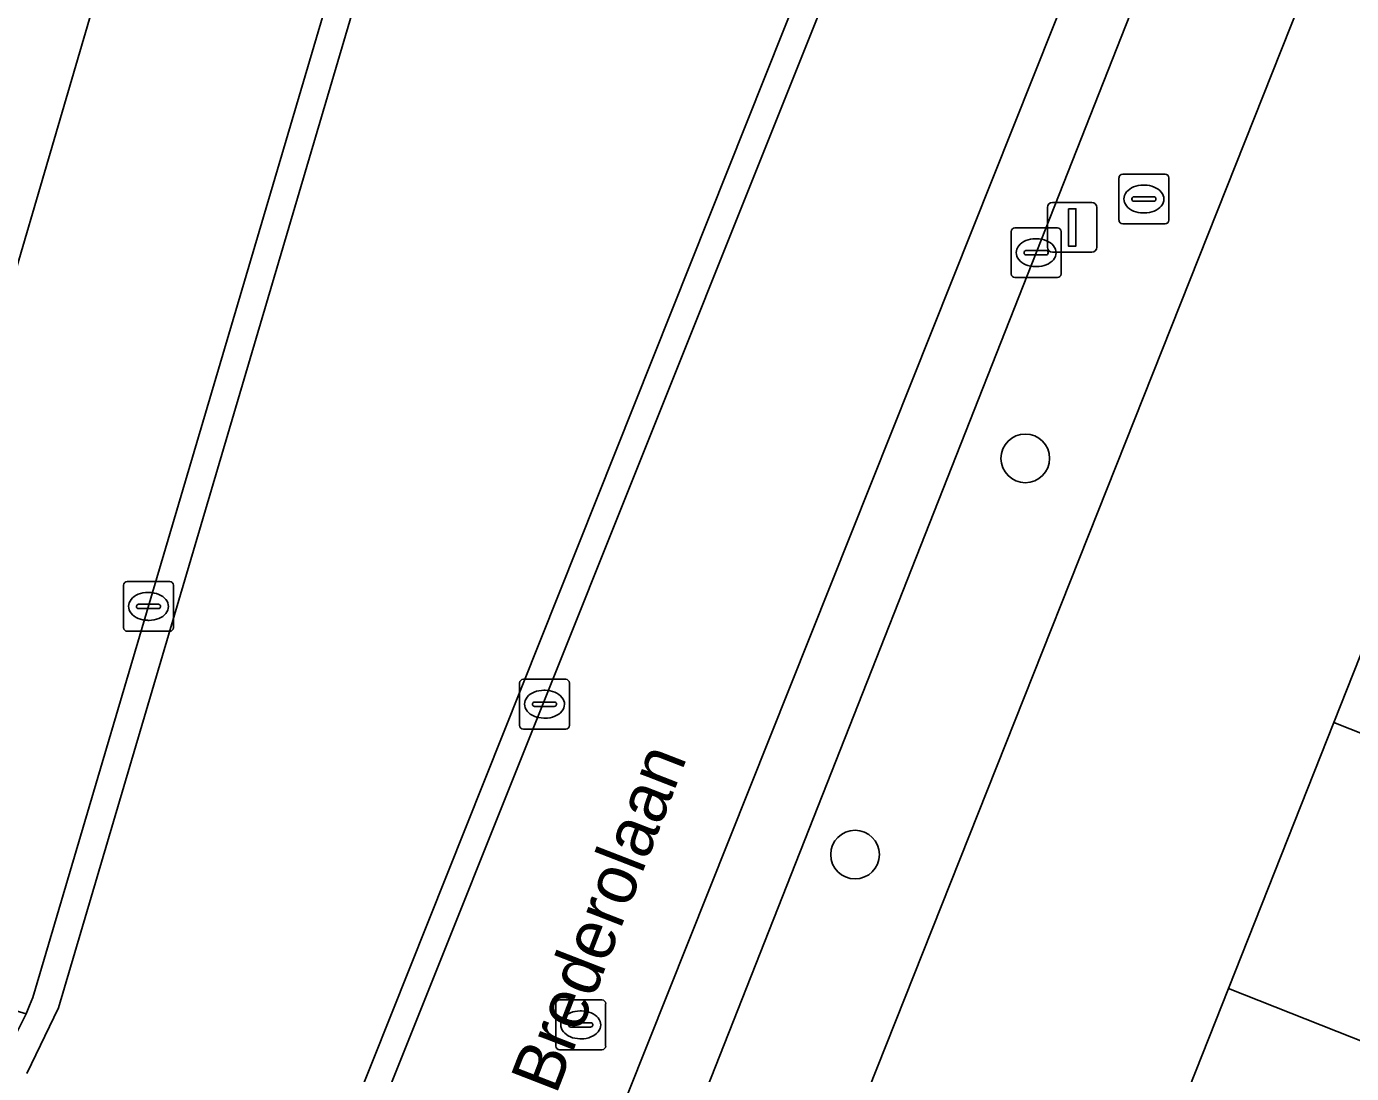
# Model space of a CAD drawing. Extents: x 160349 to 161355, y 381727 to 382854.
# Drawn here: x 160628.57 to 160655.2, y 382056.86 to 382077.9 of the extents above; entities that cross this region are included whole.
import ezdxf

# ---------------------------------------------------------------- set-up
doc = ezdxf.new("R2010")
doc.units = 0
for name, color, linetype in [('IMGEO_Boom', 7, 'Continuous'), ('IMGEO_Brandkraan', 7, 'Continuous'), ('IMGEO_Erf', 7, 'Continuous'), ('IMGEO_Groenvoorziening', 7, 'Continuous'), ('IMGEO_Kolk', 7, 'Continuous'), ('IMGEO_Lichtmast', 7, 'Continuous'), ('IMGEO_Openbare_ruimte_label', 7, 'Continuous'), ('IMGEO_Pand', 7, 'Continuous'), ('IMGEO_Parkeervlak_open', 7, 'Continuous'), ('IMGEO_Rijbaan_lokaal_open', 7, 'Continuous'), ('IMGEO_Rioolput', 7, 'Continuous'), ('IMGEO_Voetpad_open', 7, 'Continuous')]:
    doc.layers.add(name, color=color, linetype=linetype)

msp = doc.modelspace()

# ---------------------------------------------------------------- linework, layer by layer
at = {"layer": 'IMGEO_Boom'}
for centre in [(160648.646, 382069.221), (160645.225, 382061.26)]:
    msp.add_circle(centre, 0.489, dxfattribs=at)
at = {"layer": 'IMGEO_Brandkraan'}
for p, q in [((160650.529, 382074.006), (160650.529, 382074.858)), ((160650.604, 382074.932), (160651.456, 382074.932)), ((160651.53, 382074.858), (160651.53, 382074.006)), ((160650.831, 382074.475), (160651.229, 382074.475)), ((160651.017, 382074.712), (160651.042, 382074.712)), ((160650.788, 382074.426), (160650.788, 382074.438)), ((160651.226, 382074.389), (160650.828, 382074.389)), ((160651.272, 382074.438), (160651.272, 382074.426)), ((160651.04, 382074.152), (160651.015, 382074.152)), ((160651.456, 382073.932), (160650.604, 382073.932))]:
    msp.add_line(p, q, dxfattribs=at)
for points in [[(160650.529, 382074.006), (160650.529, 382074.858)], [(160650.604, 382074.932), (160651.456, 382074.932)], [(160651.53, 382074.858), (160651.53, 382074.006)], [(160651.456, 382073.932), (160650.604, 382073.932)]]:
    msp.add_lwpolyline(points, dxfattribs=at)
for centre, radius, start, end in [((160650.606, 382074.856), 0.0765, 91.552, 178.448), ((160650.606, 382074.856), 0.0765, 91.552, 178.448), ((160651.454, 382074.856), 0.0765, 1.552, 88.448), ((160651.454, 382074.856), 0.0765, 1.552, 88.448), ((160650.828, 382074.435), 0.0403, 85.8775, 175.7526), ((160651.233, 382074.437), 0.0386, 1.7309, 96.639), ((160650.825, 382074.425), 0.0366, 178.938, 274.7102), ((160651.229, 382074.432), 0.043, 264.8664, 352.4533), ((160650.606, 382074.008), 0.0765, 181.552, 268.448), ((160650.606, 382074.008), 0.0765, 181.552, 268.448), ((160651.454, 382074.008), 0.0765, 271.552, 358.448), ((160651.454, 382074.008), 0.0765, 271.552, 358.448)]:
    msp.add_arc(centre, radius, start, end, dxfattribs=at)
for centre, major_axis, ratio, start_param, end_param in [((160651.016, 382074.432), (-0.387, 0.002), 0.722429, 4.712389, 7.853982), ((160651.041, 382074.432), (-0.39, 0.002), 0.717154, 1.570796, 4.712389)]:
    msp.add_ellipse(centre, major_axis=major_axis, ratio=ratio, start_param=start_param, end_param=end_param, dxfattribs=at)
at = {"layer": 'IMGEO_Erf'}
msp.add_lwpolyline([(160669.66, 382101.331), (160671.777, 382106.678), (160673.894, 382112.022), (160676.01, 382117.368), (160678.127, 382122.713), (160680.243, 382128.058), (160682.36, 382133.403), (160684.476, 382138.748), (160686.593, 382144.093), (160688.754, 382149.551), (160683.199, 382151.736), (160672.819, 382125.35), (160661.371, 382096.521), (160642.897, 382049.998), (160648.453, 382047.774), (160650.611, 382053.225), (160652.728, 382058.571), (160654.845, 382063.916), (160656.961, 382069.26), (160659.078, 382074.606), (160661.194, 382079.95), (160663.311, 382085.296), (160665.428, 382090.642), (160667.544, 382095.987)], close=True, dxfattribs=at)
at = {"layer": 'IMGEO_Groenvoorziening'}
for points in [[(160638.685, 382090.246), (160629.213, 382058.183), (160628.578, 382056.861)], [(160633.261, 382051.421), (160647.559, 382087.291)]]:
    msp.add_lwpolyline(points, dxfattribs=at)
at = {"layer": 'IMGEO_Kolk'}
for p, q in [((160648.363, 382072.927), (160648.363, 382073.779)), ((160648.438, 382073.853), (160649.29, 382073.853)), ((160649.364, 382073.779), (160649.364, 382072.927)), ((160648.851, 382073.633), (160648.876, 382073.633)), ((160648.622, 382073.347), (160648.622, 382073.359)), ((160649.06, 382073.31), (160648.662, 382073.31)), ((160648.665, 382073.396), (160649.063, 382073.396)), ((160649.106, 382073.359), (160649.106, 382073.347)), ((160648.874, 382073.073), (160648.849, 382073.073)), ((160649.29, 382072.853), (160648.438, 382072.853)), ((160630.524, 382065.82), (160630.524, 382066.672)), ((160630.599, 382066.746), (160631.451, 382066.746)), ((160631.012, 382066.526), (160631.037, 382066.526)), ((160631.525, 382066.672), (160631.525, 382065.82)), ((160630.783, 382066.24), (160630.783, 382066.252)), ((160630.826, 382066.289), (160631.224, 382066.289)), ((160631.267, 382066.252), (160631.267, 382066.24)), ((160631.221, 382066.203), (160630.823, 382066.203)), ((160631.035, 382065.966), (160631.01, 382065.966)), ((160631.451, 382065.746), (160630.599, 382065.746)), ((160638.483, 382063.855), (160638.483, 382064.707)), ((160638.558, 382064.781), (160639.41, 382064.781)), ((160639.484, 382064.707), (160639.484, 382063.855)), ((160638.971, 382064.561), (160638.996, 382064.561)), ((160638.742, 382064.275), (160638.742, 382064.287)), ((160639.18, 382064.238), (160638.782, 382064.238)), ((160638.785, 382064.324), (160639.183, 382064.324)), ((160639.226, 382064.287), (160639.226, 382064.275)), ((160638.994, 382064.001), (160638.969, 382064.001)), ((160639.41, 382063.781), (160638.558, 382063.781))]:
    msp.add_line(p, q, dxfattribs=at)
for points in [[(160648.363, 382072.927), (160648.363, 382073.779)], [(160648.438, 382073.853), (160649.29, 382073.853)], [(160649.364, 382073.779), (160649.364, 382072.927)], [(160649.29, 382072.853), (160648.438, 382072.853)], [(160630.524, 382065.82), (160630.524, 382066.672)], [(160630.599, 382066.746), (160631.451, 382066.746)], [(160631.525, 382066.672), (160631.525, 382065.82)], [(160631.451, 382065.746), (160630.599, 382065.746)], [(160638.483, 382063.855), (160638.483, 382064.707)], [(160638.558, 382064.781), (160639.41, 382064.781)], [(160639.484, 382064.707), (160639.484, 382063.855)], [(160639.41, 382063.781), (160638.558, 382063.781)]]:
    msp.add_lwpolyline(points, dxfattribs=at)
for centre, radius, start, end in [((160648.44, 382073.777), 0.0765, 91.552, 178.448), ((160648.44, 382073.777), 0.0765, 91.552, 178.448), ((160649.288, 382073.777), 0.0765, 1.552, 88.448), ((160649.288, 382073.777), 0.0765, 1.552, 88.448), ((160648.662, 382073.356), 0.0403, 85.8775, 175.7526), ((160648.659, 382073.346), 0.0366, 178.938, 274.7102), ((160649.063, 382073.353), 0.043, 264.8664, 352.4533), ((160649.067, 382073.358), 0.0386, 1.7309, 96.639), ((160648.44, 382072.929), 0.0765, 181.552, 268.448), ((160648.44, 382072.929), 0.0765, 181.552, 268.448), ((160649.288, 382072.929), 0.0765, 271.552, 358.448), ((160649.288, 382072.929), 0.0765, 271.552, 358.448), ((160630.601, 382066.67), 0.0765, 91.552, 178.448), ((160630.601, 382066.67), 0.0765, 91.552, 178.448), ((160631.449, 382066.67), 0.0765, 1.552, 88.448), ((160631.449, 382066.67), 0.0765, 1.552, 88.448), ((160630.823, 382066.249), 0.0403, 85.8775, 175.7526), ((160630.82, 382066.239), 0.0366, 178.938, 274.7102), ((160631.224, 382066.246), 0.043, 264.8664, 352.4533), ((160631.228, 382066.251), 0.0386, 1.7309, 96.639), ((160630.601, 382065.822), 0.0765, 181.552, 268.448), ((160630.601, 382065.822), 0.0765, 181.552, 268.448), ((160631.449, 382065.822), 0.0765, 271.552, 358.448), ((160631.449, 382065.822), 0.0765, 271.552, 358.448), ((160638.56, 382064.705), 0.0765, 91.552, 178.448), ((160638.56, 382064.705), 0.0765, 91.552, 178.448), ((160639.408, 382064.705), 0.0765, 1.552, 88.448), ((160639.408, 382064.705), 0.0765, 1.552, 88.448), ((160638.782, 382064.284), 0.0403, 85.8775, 175.7526), ((160638.779, 382064.274), 0.0366, 178.938, 274.7102), ((160639.183, 382064.281), 0.043, 264.8664, 352.4533), ((160639.187, 382064.286), 0.0386, 1.7309, 96.639), ((160638.56, 382063.857), 0.0765, 181.552, 268.448), ((160638.56, 382063.857), 0.0765, 181.552, 268.448), ((160639.408, 382063.857), 0.0765, 271.552, 358.448), ((160639.408, 382063.857), 0.0765, 271.552, 358.448)]:
    msp.add_arc(centre, radius, start, end, dxfattribs=at)
for centre, major_axis, ratio, start_param, end_param in [((160648.85, 382073.353), (-0.387, 0.002), 0.722429, 4.712389, 7.853982), ((160648.875, 382073.353), (-0.39, 0.002), 0.717154, 1.570796, 4.712389), ((160631.011, 382066.246), (-0.387, 0.002), 0.722429, 4.712389, 7.853982), ((160631.036, 382066.246), (-0.39, 0.002), 0.717154, 1.570796, 4.712389), ((160638.97, 382064.281), (-0.387, 0.002), 0.722429, 4.712389, 7.853982), ((160638.995, 382064.281), (-0.39, 0.002), 0.717154, 1.570796, 4.712389)]:
    msp.add_ellipse(centre, major_axis=major_axis, ratio=ratio, start_param=start_param, end_param=end_param, dxfattribs=at)
at = {"layer": 'IMGEO_Lichtmast'}
for p, q in [((160649.092, 382073.462), (160649.092, 382074.262)), ((160649.092, 382074.262), (160649.092, 382073.462)), ((160649.192, 382074.362), (160649.982, 382074.362)), ((160649.982, 382074.362), (160649.192, 382074.362)), ((160650.082, 382074.262), (160650.082, 382073.462)), ((160650.082, 382073.462), (160650.082, 382074.262)), ((160649.982, 382073.362), (160649.192, 382073.362)), ((160649.192, 382073.362), (160649.982, 382073.362))]:
    msp.add_line(p, q, dxfattribs=at)
msp.add_lwpolyline([(160649.512, 382074.237), (160649.662, 382074.237), (160649.662, 382073.487), (160649.512, 382073.487), (160649.512, 382074.237)], dxfattribs=at)
for centre, start, end in [((160649.192, 382074.262), 90, 180), ((160649.192, 382074.262), 90, 180), ((160649.982, 382074.262), 0, 90), ((160649.982, 382074.262), 360, 90), ((160649.192, 382073.462), 180, 270), ((160649.192, 382073.462), 180, 270), ((160649.982, 382073.462), 270, 0), ((160649.982, 382073.462), 270, 0)]:
    msp.add_arc(centre, 0.1, start, end, dxfattribs=at)
at = {"layer": 'IMGEO_Pand'}
for points in [[(160664.415, 382066.311), (160656.961, 382069.26), (160654.845, 382063.916), (160662.298, 382060.966)], [(160660.182, 382055.622), (160662.298, 382060.966), (160654.845, 382063.916), (160652.728, 382058.571)], [(160660.182, 382055.622), (160652.728, 382058.571), (160650.611, 382053.225), (160658.065, 382050.276)]]:
    msp.add_lwpolyline(points, close=True, dxfattribs=at)
at = {"layer": 'IMGEO_Parkeervlak_open'}
for points in [[(160653.718, 382089.205), (160637.788, 382049.263)], [(160624.347, 382059.32), (160632.922, 382088.581)], [(160640.086, 382051.088), (160653.714, 382085.66), (160654.117, 382086.558)]]:
    msp.add_lwpolyline(points, dxfattribs=at)
at = {"layer": 'IMGEO_Rijbaan_lokaal_open'}
for points in [[(160633.887, 382092.307), (160633.79, 382091.93), (160633.751, 382091.781), (160632.922, 382088.581), (160624.347, 382059.32), (160628.567, 382058.063), (160628.636, 382058.225), (160628.702, 382058.387), (160638.165, 382090.426)], [(160648.083, 382087.124), (160634.026, 382051.963), (160633.647, 382050.712), (160637.74, 382049.141), (160637.788, 382049.263), (160653.718, 382089.205)]]:
    msp.add_lwpolyline(points, dxfattribs=at)
at = {"layer": 'IMGEO_Rioolput'}
for p, q in [((160639.211, 382057.412), (160639.211, 382058.264)), ((160639.286, 382058.338), (160640.138, 382058.338)), ((160640.212, 382058.264), (160640.212, 382057.412)), ((160639.699, 382058.118), (160639.724, 382058.118)), ((160639.47, 382057.832), (160639.47, 382057.844)), ((160639.908, 382057.795), (160639.51, 382057.795)), ((160639.513, 382057.881), (160639.911, 382057.881)), ((160639.954, 382057.844), (160639.954, 382057.832)), ((160639.722, 382057.558), (160639.697, 382057.558)), ((160640.138, 382057.338), (160639.286, 382057.338))]:
    msp.add_line(p, q, dxfattribs=at)
for points in [[(160639.211, 382057.412), (160639.211, 382058.264)], [(160639.286, 382058.338), (160640.138, 382058.338)], [(160640.212, 382058.264), (160640.212, 382057.412)], [(160640.138, 382057.338), (160639.286, 382057.338)]]:
    msp.add_lwpolyline(points, dxfattribs=at)
for centre, radius, start, end in [((160639.288, 382058.262), 0.0765, 91.552, 178.448), ((160639.288, 382058.262), 0.0765, 91.552, 178.448), ((160640.136, 382058.262), 0.0765, 1.552, 88.448), ((160640.136, 382058.262), 0.0765, 1.552, 88.448), ((160639.51, 382057.841), 0.0403, 85.8775, 175.7526), ((160639.507, 382057.831), 0.0366, 178.938, 274.7102), ((160639.911, 382057.838), 0.043, 264.8664, 352.4533), ((160639.915, 382057.843), 0.0386, 1.7309, 96.639), ((160639.288, 382057.414), 0.0765, 181.552, 268.448), ((160639.288, 382057.414), 0.0765, 181.552, 268.448), ((160640.136, 382057.414), 0.0765, 271.552, 358.448), ((160640.136, 382057.414), 0.0765, 271.552, 358.448)]:
    msp.add_arc(centre, radius, start, end, dxfattribs=at)
for centre, major_axis, ratio, start_param, end_param in [((160639.698, 382057.838), (-0.387, 0.002), 0.722429, 4.712389, 7.853982), ((160639.723, 382057.838), (-0.39, 0.002), 0.717154, 1.570796, 4.712389)]:
    msp.add_ellipse(centre, major_axis=major_axis, ratio=ratio, start_param=start_param, end_param=end_param, dxfattribs=at)
at = {"layer": 'IMGEO_Voetpad_open'}
for points in [[(160629.825, 382022.664), (160634.111, 382021.11), (160632.646, 382023.106), (160641.875, 382046.842), (160641.985, 382047.125), (160642.897, 382049.998), (160661.371, 382096.521)], [(160638.165, 382090.426), (160628.702, 382058.387), (160628.636, 382058.225), (160628.567, 382058.063), (160628.081, 382057.096)], [(160628.578, 382056.861), (160629.213, 382058.183), (160638.685, 382090.246)], [(160647.559, 382087.291), (160633.261, 382051.421)], [(160633.537, 382048.396), (160633.469, 382049.612), (160633.647, 382050.712), (160634.026, 382051.963), (160648.083, 382087.124)], [(160654.117, 382086.558), (160653.714, 382085.66), (160640.086, 382051.088)]]:
    msp.add_lwpolyline(points, dxfattribs=at)

# ---------------------------------------------------------------- texts
at = {"layer": 'IMGEO_Openbare_ruimte_label'}
msp.add_text('Brederolaan', height=1, rotation=68.7732, dxfattribs=at).set_placement((160639.215, 382056.417))

doc.saveas('drawing.dxf')
